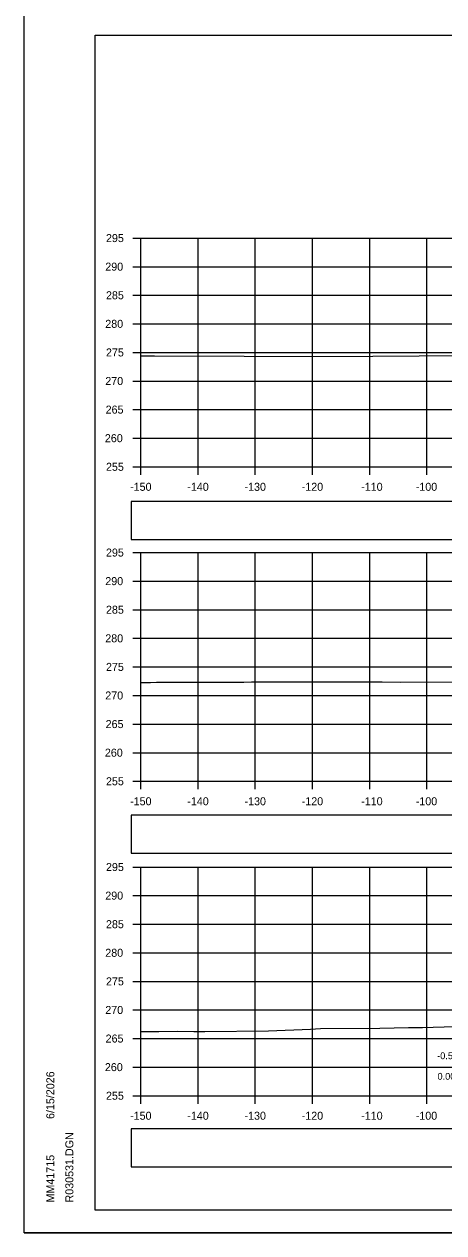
# Model space of a CAD drawing. Extents: x 285 to 4233, y -659 to 3710.
# Drawn here: x 368.9 to 442.2, y 2962.9 to 3174.3 of the extents above; entities that cross this region are included whole.
import ezdxf

# ---------------------------------------------------------------- set-up
doc = ezdxf.new("R2010")
doc.units = 0
for name, color, linetype in [('R_Axis', 7, 'Continuous'), ('R_Axis Annot', 7, 'Continuous'), ('R_Border', 7, 'Continuous'), ('R_Exist Surface', 7, 'Continuous'), ('R_Grid', 7, 'Continuous'), ('R_No Plot', 7, 'Continuous'), ('R_Xsect Elev', 7, 'Continuous')]:
    doc.layers.add(name, color=color, linetype=linetype)

msp = doc.modelspace()

# ---------------------------------------------------------------- linework, layer by layer
at = {"layer": 'R_Axis'}
for p, q in [((387.88, 3136.88), (389.28, 3136.88)), ((389.28, 3096.88), (389.28, 3136.88)), ((387.88, 3131.88), (389.28, 3131.88)), ((387.88, 3126.88), (389.28, 3126.88)), ((387.88, 3121.88), (389.28, 3121.88)), ((387.88, 3116.88), (389.28, 3116.88)), ((387.88, 3111.88), (389.28, 3111.88)), ((387.88, 3106.88), (389.28, 3106.88)), ((387.88, 3101.88), (389.28, 3101.88)), ((387.88, 3096.88), (389.28, 3096.88)), ((389.28, 3096.88), (689.28, 3096.88)), ((389.28, 3095.48), (389.28, 3096.88)), ((399.28, 3095.48), (399.28, 3096.88)), ((409.28, 3095.48), (409.28, 3096.88)), ((419.28, 3095.48), (419.28, 3096.88)), ((429.28, 3095.48), (429.28, 3096.88)), ((439.28, 3095.48), (439.28, 3096.88)), ((387.88, 3081.88), (389.28, 3081.88)), ((389.28, 3041.88), (389.28, 3081.88)), ((387.88, 3076.88), (389.28, 3076.88)), ((387.88, 3071.88), (389.28, 3071.88)), ((387.88, 3066.88), (389.28, 3066.88)), ((387.88, 3061.88), (389.28, 3061.88)), ((387.88, 3056.88), (389.28, 3056.88)), ((387.88, 3051.88), (389.28, 3051.88)), ((387.88, 3046.88), (389.28, 3046.88)), ((387.88, 3041.88), (389.28, 3041.88)), ((389.28, 3041.88), (689.28, 3041.88)), ((389.28, 3040.48), (389.28, 3041.88)), ((399.28, 3040.48), (399.28, 3041.88)), ((409.28, 3040.48), (409.28, 3041.88)), ((419.28, 3040.48), (419.28, 3041.88)), ((429.28, 3040.48), (429.28, 3041.88)), ((439.28, 3040.48), (439.28, 3041.88)), ((387.88, 3026.88), (389.28, 3026.88)), ((389.28, 2986.88), (389.28, 3026.88)), ((387.88, 3021.88), (389.28, 3021.88)), ((387.88, 3016.88), (389.28, 3016.88)), ((387.88, 3011.88), (389.28, 3011.88)), ((387.88, 3006.88), (389.28, 3006.88)), ((387.88, 3001.88), (389.28, 3001.88)), ((387.88, 2996.88), (389.28, 2996.88)), ((387.88, 2991.88), (389.28, 2991.88)), ((387.88, 2986.88), (389.28, 2986.88)), ((389.28, 2986.88), (689.28, 2986.88)), ((389.28, 2985.48), (389.28, 2986.88)), ((399.28, 2985.48), (399.28, 2986.88)), ((409.28, 2985.48), (409.28, 2986.88)), ((419.28, 2985.48), (419.28, 2986.88)), ((429.28, 2985.48), (429.28, 2986.88)), ((439.28, 2985.48), (439.28, 2986.88))]:
    msp.add_line(p, q, dxfattribs=at)
at = {"layer": 'R_Axis Annot'}
for points in [[(387.56, 3084.14), (514.89, 3084.14), (514.89, 3090.79), (387.56, 3090.79)], [(387.56, 3029.3), (514.89, 3029.3), (514.89, 3035.95), (387.56, 3035.95)], [(387.56, 2974.43), (514.89, 2974.43), (514.89, 2981.08), (387.56, 2981.08)]]:
    msp.add_lwpolyline(points, close=True, dxfattribs=at)
at = {"layer": 'R_Border'}
for p, q in [((381.28, 3172.34), (697.46, 3172.34)), ((381.28, 2966.88), (381.28, 3172.34)), ((381.28, 2966.88), (381.28, 2966.88)), ((697.46, 2966.88), (381.28, 2966.88))]:
    msp.add_line(p, q, dxfattribs=at)
at = {"layer": 'R_Exist Surface'}
for points in [[(389.28, 3116.26), (391.64, 3116.26), (407.31, 3116.23), (419.3, 3116.17), (429.84, 3116.2), (446.01, 3116.34)], [(389.28, 3059.15), (390.95, 3059.17), (392.02, 3059.19), (392.49, 3059.2), (406.38, 3059.21), (407.27, 3059.21), (408.61, 3059.24), (420.26, 3059.25), (421.58, 3059.28), (431.48, 3059.24), (434.61, 3059.23), (452.48, 3059.29)], [(389.28, 2998.1), (392.42, 2998.09), (395.73, 2998.16), (398.52, 2998.14), (400.46, 2998.14), (411.6, 2998.25), (418.93, 2998.51), (420.69, 2998.63), (431.03, 2998.68), (436.06, 2998.79), (438.53, 2998.82), (449.83, 2999.18)]]:
    msp.add_lwpolyline(points, dxfattribs=at)
at = {"layer": 'R_Grid'}
for p, q in [((389.28, 3136.88), (689.28, 3136.88)), ((389.28, 3096.88), (389.28, 3136.88)), ((399.28, 3096.88), (399.28, 3136.88)), ((409.28, 3096.88), (409.28, 3136.88)), ((419.28, 3096.88), (419.28, 3136.88)), ((429.28, 3096.88), (429.28, 3136.88)), ((439.28, 3096.88), (439.28, 3136.88)), ((389.28, 3131.88), (689.28, 3131.88)), ((389.28, 3126.88), (689.28, 3126.88)), ((389.28, 3121.88), (689.28, 3121.88)), ((389.28, 3116.88), (689.28, 3116.88)), ((389.28, 3111.88), (689.28, 3111.88)), ((389.28, 3106.88), (689.28, 3106.88)), ((389.28, 3101.88), (689.28, 3101.88)), ((389.28, 3096.88), (689.28, 3096.88)), ((389.28, 3081.88), (689.28, 3081.88)), ((389.28, 3041.88), (389.28, 3081.88)), ((399.28, 3041.88), (399.28, 3081.88)), ((409.28, 3041.88), (409.28, 3081.88)), ((419.28, 3041.88), (419.28, 3081.88)), ((429.28, 3041.88), (429.28, 3081.88)), ((439.28, 3041.88), (439.28, 3081.88)), ((389.28, 3076.88), (689.28, 3076.88)), ((389.28, 3071.88), (689.28, 3071.88)), ((389.28, 3066.88), (689.28, 3066.88)), ((389.28, 3061.88), (689.28, 3061.88)), ((389.28, 3056.88), (689.28, 3056.88)), ((389.28, 3051.88), (689.28, 3051.88)), ((389.28, 3046.88), (689.28, 3046.88)), ((389.28, 3041.88), (689.28, 3041.88)), ((389.28, 3026.88), (689.28, 3026.88)), ((389.28, 2986.88), (389.28, 3026.88)), ((399.28, 2986.88), (399.28, 3026.88)), ((409.28, 2986.88), (409.28, 3026.88)), ((419.28, 2986.88), (419.28, 3026.88)), ((429.28, 2986.88), (429.28, 3026.88)), ((439.28, 2986.88), (439.28, 3026.88)), ((389.28, 3021.88), (689.28, 3021.88)), ((389.28, 3016.88), (689.28, 3016.88)), ((389.28, 3011.88), (689.28, 3011.88)), ((389.28, 3006.88), (689.28, 3006.88)), ((389.28, 3001.88), (689.28, 3001.88)), ((389.28, 2996.88), (689.28, 2996.88)), ((389.28, 2991.88), (689.28, 2991.88)), ((389.28, 2986.88), (689.28, 2986.88))]:
    msp.add_line(p, q, dxfattribs=at)
at = {"layer": 'R_No Plot'}
msp.add_line((368.88, 2962.91), (702.21, 2962.91), dxfattribs=at)
for points in [[(368.87, 3176.24), (702.21, 3176.24), (702.21, 2962.9), (368.87, 2962.9)], [(615.2, 3172.34), (634.82, 3172.34), (634.82, 3162.46), (650.93, 3162.46), (674.13, 3162.46), (674.25, 3134.31), (697.46, 3134.31), (697.46, 2966.88), (381.28, 2966.88), (381.28, 3172.34)]]:
    msp.add_lwpolyline(points, close=True, dxfattribs=at)

# ---------------------------------------------------------------- texts
at = {"layer": 'R_Axis Annot'}
for s, p in [('295', (383.17, 3136.18)), ('290', (383.05, 3131.18)), ('285', (383.17, 3126.18)), ('280', (383.05, 3121.18)), ('275', (383.17, 3116.18)), ('270', (383.05, 3111.18)), ('265', (383.11, 3106.18)), ('260', (382.98, 3101.18)), ('255', (383.17, 3096.18)), ('-150', (387.39, 3092.68)), ('-140', (397.39, 3092.68)), ('-130', (407.39, 3092.68)), ('-120', (417.39, 3092.68)), ('-110', (427.79, 3092.68)), ('-100', (437.33, 3092.68)), ('295', (383.17, 3081.18)), ('290', (383.05, 3076.18)), ('285', (383.17, 3071.18)), ('280', (383.05, 3066.18)), ('275', (383.17, 3061.18)), ('270', (383.05, 3056.18)), ('265', (383.11, 3051.18)), ('260', (382.98, 3046.18)), ('255', (383.17, 3041.18)), ('-150', (387.39, 3037.68)), ('-140', (397.39, 3037.68)), ('-130', (407.39, 3037.68)), ('-120', (417.39, 3037.68)), ('-110', (427.79, 3037.68)), ('-100', (437.33, 3037.68)), ('295', (383.17, 3026.18)), ('290', (383.05, 3021.18)), ('285', (383.17, 3016.18)), ('280', (383.05, 3011.18)), ('275', (383.17, 3006.18)), ('270', (383.05, 3001.18)), ('265', (383.11, 2996.18)), ('260', (382.98, 2991.18)), ('255', (383.17, 2986.18)), ('-150', (387.39, 2982.68)), ('-140', (397.39, 2982.68)), ('-130', (407.39, 2982.68)), ('-120', (417.39, 2982.68)), ('-110', (427.79, 2982.68)), ('-100', (437.33, 2982.68))]:
    msp.add_text(s, height=1.4, dxfattribs=at).set_placement(p)
at = {"layer": 'R_Border'}
for s, p in [('6/15/2026', (374.14, 2982.81)), ('R030531.DGN', (377.47, 2968.21)), ('MM41715', (374.14, 2968.21))]:
    msp.add_text(s, height=1.4, rotation=90, dxfattribs=at).set_placement(p)
at = {"layer": 'R_Xsect Elev'}
for s, p in [('-0.51% LT. DITCH GRADE', (441.07, 2993.27)), ('0.00% LT. DITCH GRADE', (441.13, 2989.67))]:
    msp.add_text(s, height=1.2, dxfattribs=at).set_placement(p)

doc.saveas('drawing.dxf')
